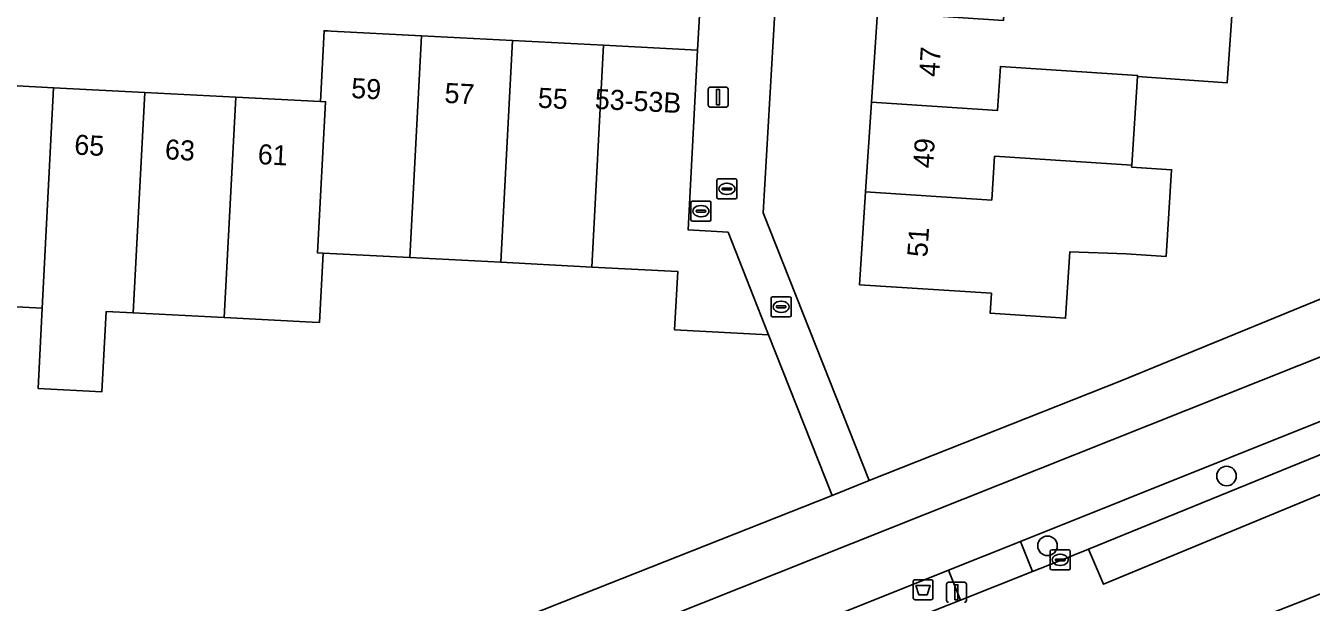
# Model space of a CAD drawing. Extents: x 162989 to 165008, y 383432 to 384338.
# Drawn here: x 164627.9 to 164692.1, y 383560.1 to 383588.9 of the extents above; entities that cross this region are included whole.
import ezdxf

# ---------------------------------------------------------------- set-up
doc = ezdxf.new("R2010")
doc.units = 0
for name, color, linetype in [('IMGEO_Afvalbak', 7, 'Continuous'), ('IMGEO_Boom', 7, 'Continuous'), ('IMGEO_Brandkraan', 7, 'Continuous'), ('IMGEO_Erf', 7, 'Continuous'), ('IMGEO_Fietspad_open', 7, 'Continuous'), ('IMGEO_Groenvoorziening', 7, 'Continuous'), ('IMGEO_Kolk', 7, 'Continuous'), ('IMGEO_Lichtmast', 7, 'Continuous'), ('IMGEO_Muur', 7, 'Continuous'), ('IMGEO_Pand', 7, 'Continuous'), ('IMGEO_Pand_nummerreeks', 7, 'Continuous'), ('IMGEO_Parkeervlak_gesloten', 7, 'Continuous'), ('IMGEO_Rijbaan_lokaal_open', 7, 'Continuous'), ('IMGEO_Rioolput', 7, 'Continuous'), ('IMGEO_Voetpad_open', 7, 'Continuous')]:
    doc.layers.add(name, color=color, linetype=linetype)

msp = doc.modelspace()

# ---------------------------------------------------------------- linework, layer by layer
at = {"layer": 'IMGEO_Afvalbak'}
for p, q in [((164672.178, 383560.335), (164672.178, 383561.135)), ((164672.178, 383561.135), (164672.178, 383560.335)), ((164672.278, 383561.235), (164673.068, 383561.235)), ((164673.068, 383561.235), (164672.278, 383561.235)), ((164673.168, 383561.135), (164673.168, 383560.335)), ((164673.168, 383560.335), (164673.168, 383561.135)), ((164673.068, 383560.235), (164672.278, 383560.235)), ((164672.278, 383560.235), (164673.068, 383560.235))]:
    msp.add_line(p, q, dxfattribs=at)
msp.add_lwpolyline([(164672.321, 383560.949), (164673.025, 383560.949), (164672.876, 383560.479), (164672.47, 383560.479), (164672.321, 383560.949)], dxfattribs=at)
for centre, start, end in [((164672.278, 383561.135), 90, 180), ((164672.278, 383561.135), 90, 180), ((164673.068, 383561.135), 0, 90), ((164673.068, 383561.135), 360, 90), ((164672.278, 383560.335), 180, 270), ((164672.278, 383560.335), 180, 270), ((164673.068, 383560.335), 270, 0), ((164673.068, 383560.335), 270, 0)]:
    msp.add_arc(centre, 0.1, start, end, dxfattribs=at)
at = {"layer": 'IMGEO_Boom'}
for centre in [(164687.827, 383566.413), (164678.888, 383562.929)]:
    msp.add_circle(centre, 0.489, dxfattribs=at)
at = {"layer": 'IMGEO_Brandkraan'}
for p, q in [((164662.378, 383580.327), (164662.378, 383581.179)), ((164662.453, 383581.253), (164663.305, 383581.253)), ((164662.637, 383580.747), (164662.637, 383580.759)), ((164663.075, 383580.71), (164662.677, 383580.71)), ((164662.68, 383580.796), (164663.078, 383580.796)), ((164662.866, 383581.033), (164662.891, 383581.033)), ((164663.121, 383580.759), (164663.121, 383580.747)), ((164663.379, 383581.179), (164663.379, 383580.327)), ((164663.305, 383580.253), (164662.453, 383580.253)), ((164662.889, 383580.473), (164662.864, 383580.473))]:
    msp.add_line(p, q, dxfattribs=at)
for points in [[(164662.378, 383580.327), (164662.378, 383581.179)], [(164662.453, 383581.253), (164663.305, 383581.253)], [(164663.379, 383581.179), (164663.379, 383580.327)], [(164663.305, 383580.253), (164662.453, 383580.253)]]:
    msp.add_lwpolyline(points, dxfattribs=at)
for centre, radius, start, end in [((164662.455, 383581.177), 0.0765, 91.55205, 178.44795), ((164662.455, 383581.177), 0.0765, 91.55205, 178.44795), ((164662.677, 383580.756), 0.0403, 85.87752, 175.75265), ((164662.674, 383580.746), 0.0366, 178.93798, 274.71019), ((164663.078, 383580.753), 0.043, 264.86636, 352.45326), ((164663.082, 383580.758), 0.0386, 1.73085, 96.63898), ((164663.303, 383581.177), 0.0765, 1.55205, 88.44795), ((164663.303, 383581.177), 0.0765, 1.55205, 88.44795), ((164662.455, 383580.329), 0.0765, 181.55205, 268.44795), ((164662.455, 383580.329), 0.0765, 181.55205, 268.44795), ((164663.303, 383580.329), 0.0765, 271.55205, 358.44795), ((164663.303, 383580.329), 0.0765, 271.55205, 358.44795)]:
    msp.add_arc(centre, radius, start, end, dxfattribs=at)
for centre, major_axis, ratio, start_param, end_param in [((164662.865, 383580.753), (-0.387, 0.002), 0.722429, 4.712389, 7.853982), ((164662.89, 383580.753), (-0.39, 0.002), 0.717154, 1.570796, 4.712389)]:
    msp.add_ellipse(centre, major_axis=major_axis, ratio=ratio, start_param=start_param, end_param=end_param, dxfattribs=at)
at = {"layer": 'IMGEO_Erf'}
for points in [[(164624.716, 383586.043), (164629.261, 383585.808), (164633.806, 383585.572), (164638.351, 383585.337), (164642.583, 383585.118), (164642.766, 383588.649), (164642.93, 383588.641), (164643.123, 383588.631), (164647.625, 383588.397), (164652.169, 383588.162), (164656.714, 383587.926), (164661.404, 383587.683), (164661.737, 383593.451), (164643.107, 383594.323), (164643.003, 383592.022), (164615.859, 383593.428)], [(164688.183, 383590.592), (164687.865, 383586.051), (164683.378, 383586.364), (164683.094, 383581.941), (164683.088, 383581.841), (164685.084, 383581.713), (164684.805, 383577.382), (164682.809, 383577.51), (164680.01, 383577.614), (164679.794, 383574.295), (164676.025, 383574.541), (164676.09, 383575.541), (164669.505, 383575.969), (164669.806, 383580.602), (164670.098, 383585.085), (164670.391, 383589.583)], [(164665.278, 383589.584), (164664.691, 383579.554), (164669.976, 383566.195), (164682.598, 383571.184), (164704.071, 383579.996)], [(164631.177, 383550.808), (164655.585, 383560.476), (164668.136, 383565.448), (164664.963, 383573.473), (164660.27, 383573.717), (164660.422, 383576.628), (164656.138, 383576.85), (164655.837, 383576.866), (164651.593, 383577.086), (164647.05, 383577.321), (164642.715, 383577.545), (164642.535, 383574.077), (164642.175, 383574.096), (164637.779, 383574.323), (164633.234, 383574.559), (164631.876, 383574.629), (164631.668, 383570.625), (164628.481, 383570.791), (164628.689, 383574.794), (164624.144, 383575.03)]]:
    msp.add_lwpolyline(points, dxfattribs=at)
at = {"layer": 'IMGEO_Fietspad_open'}
for points in [[(164782.955, 383613.721), (164775.979, 383610.452), (164723.841, 383586.022), (164715.619, 383582.266), (164697.005, 383574.149), (164624.456, 383545.272), (164601.566, 383536.821), (164581.978, 383530.273), (164571.881, 383527.171), (164553.277, 383521.733), (164543.609, 383519.259), (164542.439, 383519.028), (164542.656, 383515.88), (164553.364, 383518.612), (164566.043, 383522.226)], [(164586.641, 383528.511), (164601.198, 383533.561), (164618.653, 383539.892), (164618.69, 383539.906), (164618.843, 383539.961), (164620.13, 383540.432), (164620.449, 383540.557), (164652.153, 383552.985), (164661.944, 383556.905), (164666.585, 383558.763), (164673.944, 383561.709), (164677.537, 383563.148), (164698.39, 383571.496), (164710.573, 383576.877), (164713.088, 383577.988), (164725.136, 383583.309), (164759.492, 383599.331), (164763.028, 383600.98), (164765.364, 383602.069), (164766.764, 383602.738), (164776.709, 383607.491), (164780.408, 383609.124)]]:
    msp.add_lwpolyline(points, dxfattribs=at)
at = {"layer": 'IMGEO_Groenvoorziening'}
for points in [[(164698.488, 383569.925), (164708.06, 383574.009), (164708.549, 383574.227), (164711.219, 383575.415), (164710.573, 383576.877), (164698.39, 383571.496), (164677.537, 383563.148), (164678.133, 383561.642), (164679.364, 383562.129), (164680.929, 383562.767)], [(164674.535, 383560.217), (164673.944, 383561.709), (164666.585, 383558.763), (164667.171, 383557.301), (164669.954, 383558.403)]]:
    msp.add_lwpolyline(points, close=True, dxfattribs=at)
at = {"layer": 'IMGEO_Kolk'}
for p, q in [((164665.085, 383574.438), (164665.085, 383575.29)), ((164665.16, 383575.364), (164666.012, 383575.364)), ((164665.573, 383575.144), (164665.598, 383575.144)), ((164666.086, 383575.29), (164666.086, 383574.438)), ((164666.012, 383574.364), (164665.16, 383574.364)), ((164665.344, 383574.858), (164665.344, 383574.87)), ((164665.782, 383574.821), (164665.384, 383574.821)), ((164665.387, 383574.907), (164665.785, 383574.907)), ((164665.596, 383574.584), (164665.571, 383574.584)), ((164665.828, 383574.87), (164665.828, 383574.858)), ((164679.097, 383562.725), (164679.949, 383562.725)), ((164679.022, 383561.799), (164679.022, 383562.651)), ((164679.281, 383562.219), (164679.281, 383562.231)), ((164679.719, 383562.182), (164679.321, 383562.182)), ((164679.324, 383562.268), (164679.722, 383562.268)), ((164679.51, 383562.505), (164679.535, 383562.505)), ((164679.765, 383562.231), (164679.765, 383562.219)), ((164680.023, 383562.651), (164680.023, 383561.799)), ((164679.949, 383561.725), (164679.097, 383561.725)), ((164679.533, 383561.945), (164679.508, 383561.945))]:
    msp.add_line(p, q, dxfattribs=at)
for points in [[(164665.085, 383574.438), (164665.085, 383575.29)], [(164665.16, 383575.364), (164666.012, 383575.364)], [(164666.086, 383575.29), (164666.086, 383574.438)], [(164666.012, 383574.364), (164665.16, 383574.364)], [(164679.097, 383562.725), (164679.949, 383562.725)], [(164679.022, 383561.799), (164679.022, 383562.651)], [(164680.023, 383562.651), (164680.023, 383561.799)], [(164679.949, 383561.725), (164679.097, 383561.725)]]:
    msp.add_lwpolyline(points, dxfattribs=at)
for centre, radius, start, end in [((164665.162, 383575.288), 0.0765, 91.55205, 178.44795), ((164665.162, 383575.288), 0.0765, 91.55205, 178.44795), ((164666.01, 383575.288), 0.0765, 1.55205, 88.44795), ((164666.01, 383575.288), 0.0765, 1.55205, 88.44795), ((164665.162, 383574.44), 0.0765, 181.55205, 268.44795), ((164665.162, 383574.44), 0.0765, 181.55205, 268.44795), ((164665.384, 383574.867), 0.0403, 85.87752, 175.75265), ((164665.381, 383574.857), 0.0366, 178.93798, 274.71019), ((164665.785, 383574.864), 0.043, 264.86636, 352.45326), ((164665.789, 383574.869), 0.0386, 1.73085, 96.63898), ((164666.01, 383574.44), 0.0765, 271.55205, 358.44795), ((164666.01, 383574.44), 0.0765, 271.55205, 358.44795), ((164679.099, 383562.649), 0.0765, 91.55205, 178.44795), ((164679.099, 383562.649), 0.0765, 91.55205, 178.44795), ((164679.947, 383562.649), 0.0765, 1.55205, 88.44795), ((164679.947, 383562.649), 0.0765, 1.55205, 88.44795), ((164679.321, 383562.228), 0.0403, 85.87752, 175.75265), ((164679.318, 383562.218), 0.0366, 178.93798, 274.71019), ((164679.722, 383562.225), 0.043, 264.86636, 352.45326), ((164679.726, 383562.23), 0.0386, 1.73085, 96.63898), ((164679.099, 383561.801), 0.0765, 181.55205, 268.44795), ((164679.099, 383561.801), 0.0765, 181.55205, 268.44795), ((164679.947, 383561.801), 0.0765, 271.55205, 358.44795), ((164679.947, 383561.801), 0.0765, 271.55205, 358.44795)]:
    msp.add_arc(centre, radius, start, end, dxfattribs=at)
for centre, major_axis, ratio, start_param, end_param in [((164665.572, 383574.864), (-0.387, 0.002), 0.722429, 4.712389, 7.853982), ((164665.597, 383574.864), (-0.39, 0.002), 0.717154, 1.570796, 4.712389), ((164679.509, 383562.225), (-0.387, 0.002), 0.722429, 4.712389, 7.853982), ((164679.534, 383562.225), (-0.39, 0.002), 0.717154, 1.570796, 4.712389)]:
    msp.add_ellipse(centre, major_axis=major_axis, ratio=ratio, start_param=start_param, end_param=end_param, dxfattribs=at)
at = {"layer": 'IMGEO_Lichtmast'}
for p, q in [((164662.044, 383585.834), (164662.834, 383585.834)), ((164662.834, 383585.834), (164662.044, 383585.834)), ((164661.944, 383584.934), (164661.944, 383585.734)), ((164661.944, 383585.734), (164661.944, 383584.934)), ((164662.934, 383585.734), (164662.934, 383584.934)), ((164662.934, 383584.934), (164662.934, 383585.734)), ((164662.834, 383584.834), (164662.044, 383584.834)), ((164662.044, 383584.834), (164662.834, 383584.834)), ((164673.847, 383560.207), (164673.847, 383561.007)), ((164673.847, 383561.007), (164673.847, 383560.207)), ((164673.947, 383561.107), (164674.737, 383561.107)), ((164674.737, 383561.107), (164673.947, 383561.107)), ((164674.837, 383561.007), (164674.837, 383560.207)), ((164674.837, 383560.207), (164674.837, 383561.007))]:
    msp.add_line(p, q, dxfattribs=at)
for points in [[(164662.364, 383585.709), (164662.514, 383585.709), (164662.514, 383584.959), (164662.364, 383584.959), (164662.364, 383585.709)], [(164674.267, 383560.982), (164674.417, 383560.982), (164674.417, 383560.232), (164674.267, 383560.232), (164674.267, 383560.982)]]:
    msp.add_lwpolyline(points, dxfattribs=at)
for centre, start, end in [((164662.044, 383585.734), 90, 180), ((164662.044, 383585.734), 90, 180), ((164662.834, 383585.734), 0, 90), ((164662.834, 383585.734), 360, 90), ((164662.044, 383584.934), 180, 270), ((164662.044, 383584.934), 180, 270), ((164662.834, 383584.934), 270, 0), ((164662.834, 383584.934), 270, 0), ((164673.947, 383561.007), 90, 180), ((164673.947, 383561.007), 90, 180), ((164674.737, 383561.007), 0, 90), ((164674.737, 383561.007), 360, 90), ((164673.947, 383560.207), 180, 270), ((164673.947, 383560.207), 180, 270), ((164674.737, 383560.207), 270, 0), ((164674.737, 383560.207), 270, 0)]:
    msp.add_arc(centre, 0.1, start, end, dxfattribs=at)
at = {"layer": 'IMGEO_Muur'}
for points in [[(164664.963, 383573.473), (164668.136, 383565.448)], [(164668.136, 383565.448), (164655.585, 383560.476)]]:
    msp.add_lwpolyline(points, dxfattribs=at)
at = {"layer": 'IMGEO_Pand'}
for points in [[(164686.761, 383590.691), (164683.671, 383590.907), (164676.83, 383591.352), (164676.687, 383589.157), (164670.391, 383589.583), (164670.098, 383585.085), (164676.394, 383584.675), (164676.537, 383586.87), (164683.382, 383586.424), (164683.378, 383586.364), (164687.865, 383586.051), (164688.183, 383590.592)], [(164647.625, 383588.397), (164643.123, 383588.631), (164642.93, 383588.641), (164642.766, 383588.649), (164642.583, 383585.118), (164642.839, 383585.105), (164642.44, 383577.559), (164642.715, 383577.545), (164647.05, 383577.321)], [(164652.169, 383588.162), (164647.625, 383588.397), (164647.05, 383577.321), (164651.593, 383577.086)], [(164652.169, 383588.162), (164651.593, 383577.086), (164655.837, 383576.866), (164656.138, 383576.85), (164656.714, 383587.926)], [(164656.138, 383576.85), (164660.422, 383576.628), (164660.27, 383573.717), (164664.963, 383573.473), (164662.941, 383578.587), (164660.939, 383578.712), (164661.404, 383587.683), (164656.714, 383587.926)], [(164683.378, 383586.364), (164683.382, 383586.424), (164676.537, 383586.87), (164676.394, 383584.675), (164670.098, 383585.085), (164669.806, 383580.602), (164676.101, 383580.192), (164676.244, 383582.387), (164683.094, 383581.941)], [(164628.689, 383574.794), (164629.261, 383585.808), (164624.716, 383586.043), (164624.144, 383575.03)], [(164633.234, 383574.559), (164633.806, 383585.572), (164629.261, 383585.808), (164628.689, 383574.794), (164628.481, 383570.791), (164631.668, 383570.625), (164631.876, 383574.629)], [(164638.351, 383585.337), (164633.806, 383585.572), (164633.234, 383574.559), (164637.779, 383574.323)], [(164642.839, 383585.105), (164642.583, 383585.118), (164638.351, 383585.337), (164637.779, 383574.323), (164642.175, 383574.096), (164642.535, 383574.077), (164642.715, 383577.545), (164642.44, 383577.559)], [(164669.806, 383580.602), (164669.505, 383575.969), (164676.09, 383575.541), (164676.025, 383574.541), (164679.794, 383574.295), (164680.01, 383577.614), (164682.809, 383577.51), (164684.805, 383577.382), (164685.084, 383581.713), (164683.088, 383581.841), (164683.094, 383581.941), (164676.244, 383582.387), (164676.101, 383580.192)]]:
    msp.add_lwpolyline(points, close=True, dxfattribs=at)
at = {"layer": 'IMGEO_Parkeervlak_gesloten'}
msp.add_lwpolyline([(164708.549, 383574.227), (164708.06, 383574.009), (164698.488, 383569.925), (164680.929, 383562.767), (164681.68, 383561.005), (164709.337, 383572.455)], close=True, dxfattribs=at)
at = {"layer": 'IMGEO_Rijbaan_lokaal_open'}
for points in [[(164543.193, 383502.048), (164779.782, 383594.727), (164778.661, 383599.466), (164775.124, 383598.062)], [(164709.337, 383572.455), (164681.68, 383561.005), (164680.929, 383562.767), (164679.364, 383562.129), (164678.133, 383561.642), (164674.535, 383560.217), (164669.954, 383558.403), (164670.664, 383556.611), (164621.796, 383537.24), (164603.649, 383530.567), (164602.93, 383532.571), (164595.71, 383530.013), (164586.956, 383527.23)]]:
    msp.add_lwpolyline(points, dxfattribs=at)
at = {"layer": 'IMGEO_Rioolput'}
for p, q in [((164661.082, 383579.216), (164661.082, 383580.068)), ((164661.157, 383580.142), (164662.009, 383580.142)), ((164662.083, 383580.068), (164662.083, 383579.216)), ((164661.341, 383579.636), (164661.341, 383579.648)), ((164661.779, 383579.599), (164661.381, 383579.599)), ((164661.384, 383579.685), (164661.782, 383579.685)), ((164661.57, 383579.922), (164661.595, 383579.922)), ((164661.825, 383579.648), (164661.825, 383579.636)), ((164662.009, 383579.142), (164661.157, 383579.142)), ((164661.593, 383579.362), (164661.568, 383579.362))]:
    msp.add_line(p, q, dxfattribs=at)
for points in [[(164661.082, 383579.216), (164661.082, 383580.068)], [(164661.157, 383580.142), (164662.009, 383580.142)], [(164662.083, 383580.068), (164662.083, 383579.216)], [(164662.009, 383579.142), (164661.157, 383579.142)]]:
    msp.add_lwpolyline(points, dxfattribs=at)
for centre, radius, start, end in [((164661.159, 383580.066), 0.0765, 91.55205, 178.44795), ((164661.159, 383580.066), 0.0765, 91.55205, 178.44795), ((164662.007, 383580.066), 0.0765, 1.55205, 88.44795), ((164662.007, 383580.066), 0.0765, 1.55205, 88.44795), ((164661.381, 383579.645), 0.0403, 85.87752, 175.75265), ((164661.378, 383579.635), 0.0366, 178.93798, 274.71019), ((164661.782, 383579.642), 0.043, 264.86636, 352.45326), ((164661.786, 383579.647), 0.0386, 1.73085, 96.63898), ((164661.159, 383579.218), 0.0765, 181.55205, 268.44795), ((164661.159, 383579.218), 0.0765, 181.55205, 268.44795), ((164662.007, 383579.218), 0.0765, 271.55205, 358.44795), ((164662.007, 383579.218), 0.0765, 271.55205, 358.44795)]:
    msp.add_arc(centre, radius, start, end, dxfattribs=at)
for centre, major_axis, ratio, start_param, end_param in [((164661.569, 383579.642), (-0.387, 0.002), 0.722429, 4.712389, 7.853982), ((164661.594, 383579.642), (-0.39, 0.002), 0.717154, 1.570796, 4.712389)]:
    msp.add_ellipse(centre, major_axis=major_axis, ratio=ratio, start_param=start_param, end_param=end_param, dxfattribs=at)
at = {"layer": 'IMGEO_Voetpad_open'}
for points in [[(164781.656, 383615.85), (164775.374, 383612.904), (164764.835, 383607.962), (164762.855, 383607.105), (164714.683, 383584.548), (164705.882, 383580.773), (164704.071, 383579.996), (164682.598, 383571.184), (164669.976, 383566.195), (164668.136, 383565.448), (164655.585, 383560.476), (164631.177, 383550.808), (164626.925, 383549.124), (164617.91, 383545.553), (164605.23, 383540.794), (164600.97, 383539.352), (164598.87, 383538.596), (164592.83, 383536.475), (164566.236, 383528.05)], [(164581.978, 383530.273), (164601.566, 383536.821), (164624.456, 383545.272), (164697.005, 383574.149), (164715.619, 383582.266), (164723.841, 383586.022), (164775.979, 383610.452)]]:
    msp.add_lwpolyline(points, dxfattribs=at)
for points in [[(164665.278, 383589.584), (164663.953, 383589.629), (164664.138, 383593.339), (164661.737, 383593.451), (164661.404, 383587.683), (164660.939, 383578.712), (164662.941, 383578.587), (164664.963, 383573.473), (164668.136, 383565.448), (164669.976, 383566.195), (164664.691, 383579.554)], [(164678.133, 383561.642), (164677.537, 383563.148), (164673.944, 383561.709), (164674.535, 383560.217)]]:
    msp.add_lwpolyline(points, close=True, dxfattribs=at)

# ---------------------------------------------------------------- texts
at = {"layer": 'IMGEO_Pand_nummerreeks'}
for s, rotation, p in [('47', 86.27598, (164673.466, 383586.325)), ('59', 357.03208, (164644.101, 383585.295)), ('57', 357.03304, (164648.76, 383585.054)), ('55', 357.03304, (164653.42, 383584.812)), ('53-53B', 357.14687, (164656.266, 383584.753)), ('65', 357.03572, (164630.275, 383582.471)), ('63', 357.03572, (164634.8, 383582.236)), ('61', 357.03781, (164639.438, 383581.996)), ('49', 86.27598, (164673.17, 383581.768)), ('51', 86.27772, (164672.88, 383577.323))]:
    msp.add_text(s, height=1, rotation=rotation, dxfattribs=at).set_placement(p)

doc.saveas('drawing.dxf')
